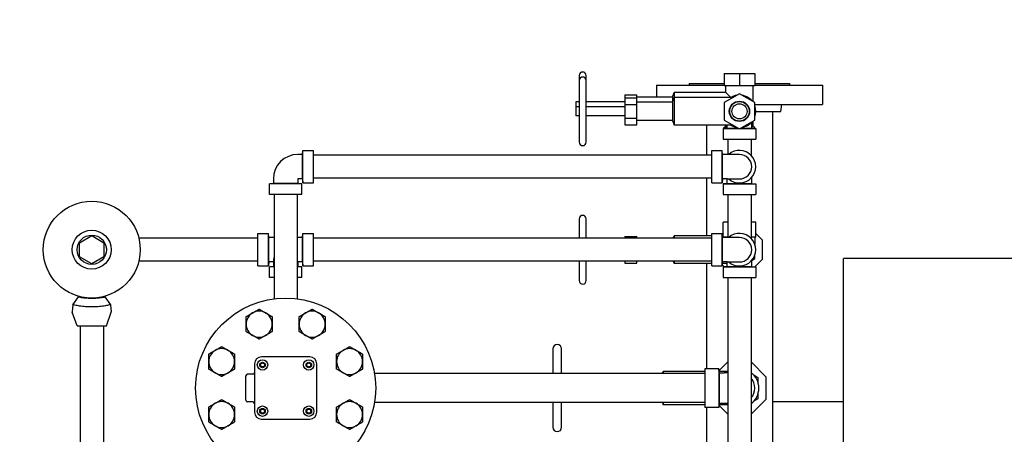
# Model space of a CAD drawing. Header units: inches. Extents: x 24 to 1128, y -94 to 748.
# Tile 481 of 546: x 464 to 500, y 600 to 615. Entities that reach past the tile are written whole.
import ezdxf

# ---------------------------------------------------------------- set-up
doc = ezdxf.new("R2010")
doc.units = ezdxf.units.IN
doc.header["$LTSCALE"] = 32
doc.header["$MEASUREMENT"] = 0
doc.layers.add('Dimension (ANSI)', color=7, linetype='Continuous', lineweight=25)
doc.layers.add('Visible (ANSI)', color=7, linetype='Continuous', lineweight=30)
doc.styles.add('Note Text (ANSI)', font='tahoma.ttf')
doc.dimstyles.new('Architectural (ANSI)', dxfattribs={"dimscale": 32, "dimtxt": 0.125, "dimasz": 0.098425, "dimexe": 0.125, "dimexo": 0.0625, "dimgap": 0.031496, "dimtad": 0, "dimtih": 1, "dimtoh": 1, "dimdec": 4, "dimrnd": 1e-08, "dimzin": 3, "dimdsep": 46, "dimlunit": 4, "dimtxsty": 'Note Text (ANSI)', "dimcen": 0.09, "dimdle": 0.393701, "dimclrd": 256, "dimclre": 256, "dimclrt": 256, "dimadec": 0, "dimazin": 3, "dimtfac": 0.96, "dimtofl": 0, "dimtmove": 0, "dimatfit": 3, "dimfxl": 1, "dimfrac": 2, "dimtolj": 1, "dimtzin": 12, "dimlwd": -1, "dimlwe": -1, "dimarcsym": 0})

# ---------------------------------------------------------------- blocks, each defined once
blk = doc.blocks.new('*D22')
at = {"layer": 'Defpoints', "color": 0, "transparency": 16777216}
for p in [(450.012, 697.62), (363.389, 480.059), (493.915, 480.059)]:
    blk.add_point(p, dxfattribs=at)
at = {"layer": 'Dimension (ANSI)', "transparency": 16777216}
for p, q in [((448.012, 697.62), (359.389, 697.62)), ((363.389, 694.471), (363.389, 595.373)), ((363.389, 483.209), (363.389, 588.307)), ((491.915, 480.059), (359.389, 480.059))]:
    blk.add_line(p, q, dxfattribs=at)
for points in [[(362.864, 694.471), (363.914, 694.471), (363.389, 697.62)], [(362.864, 483.209), (363.914, 483.209), (363.389, 480.059)]]:
    blk.add_solid(points, dxfattribs=at)
at = {"layer": 'Dimension (ANSI)', "transparency": 16777216, "insert": (350.24, 594.365), "char_height": 4, "attachment_point": 1, "style": 'Note Text (ANSI)'}
blk.add_mtext('\\A1;18\'-1 9/16"', dxfattribs=at)

msp = doc.modelspace()

# ---------------------------------------------------------------- linework, layer by layer
at = {"layer": 'Visible (ANSI)'}
for p, q in [((489.61331, 612.73361), (489.61331, 612.30054)), ((489.61331, 612.73361), (490.16449, 612.73361)), ((490.16449, 612.73361), (490.71567, 612.73361)), ((490.16449, 612.73361), (490.16449, 612.30054)), ((490.71567, 612.73361), (490.71567, 612.30054)), ((484.38299, 612.66865), (484.38299, 612.48755)), ((484.38299, 612.48755), (484.38299, 610.25527)), ((484.63102, 612.48755), (484.63102, 612.66865)), ((484.63102, 610.25527), (484.63102, 612.48755)), ((488.35449, 612.37141), (489.61331, 612.37141)), ((488.35449, 612.37141), (488.35449, 612.31141)), ((490.71567, 612.37141), (491.97449, 612.37141)), ((491.97449, 612.37141), (491.97449, 612.31141)), ((487.16449, 612.31141), (489.61331, 612.31141)), ((487.16449, 612.31141), (487.16449, 611.88716)), ((487.74323, 611.88716), (487.80228, 612.04857)), ((487.80228, 612.04857), (487.80228, 611.86747)), ((489.66843, 612.04857), (487.80228, 612.04857)), ((489.61331, 612.30054), (490.16449, 612.30054)), ((490.16449, 612.00786), (489.61331, 611.68963)), ((489.66843, 612.04857), (489.66843, 612.30054)), ((489.84888, 611.86812), (489.66843, 612.04857)), ((490.16449, 612.30054), (490.71567, 612.30054)), ((490.71567, 611.68963), (490.16449, 612.00786)), ((490.66055, 611.72146), (490.66055, 612.30054)), ((490.71567, 612.31141), (493.16449, 612.31141)), ((493.16449, 612.31141), (493.16449, 611.62141)), ((484.25898, 611.71983), (484.25898, 611.53873)), ((484.38299, 611.71983), (484.25898, 611.71983)), ((486.03063, 611.71983), (484.63102, 611.71983)), ((486.03063, 611.97082), (486.03063, 611.85443)), ((486.03063, 611.97082), (486.4637, 611.97082)), ((486.03063, 611.85443), (486.4637, 611.85443)), ((486.03063, 611.85443), (486.03063, 611.61292)), ((486.4637, 611.85443), (486.4637, 611.97082)), ((487.74323, 611.88716), (486.4637, 611.88716)), ((486.4637, 611.61292), (486.4637, 611.85443)), ((487.74323, 611.70606), (486.4637, 611.70606)), ((487.74323, 611.88716), (487.74323, 611.70606)), ((487.74323, 611.70606), (487.80228, 611.86747)), ((487.74323, 611.70606), (487.74323, 611.03676)), ((487.80228, 611.86747), (487.80228, 610.87535)), ((489.92133, 611.86747), (487.80228, 611.86747)), ((489.61331, 611.68963), (489.61331, 611.05318)), ((490.71567, 611.05318), (490.71567, 611.68963)), ((484.25898, 611.53873), (484.25898, 611.20409)), ((484.38299, 611.53873), (484.25898, 611.53873)), ((486.03063, 611.53873), (484.63102, 611.53873)), ((486.03063, 611.61292), (486.4637, 611.61292)), ((486.03063, 611.61292), (486.03063, 611.1299)), ((486.4637, 611.1299), (486.4637, 611.61292)), ((490.71567, 611.62141), (493.16449, 611.62141)), ((490.75299, 611.37141), (491.66379, 611.37141)), ((491.35199, 611.37141), (491.35199, 598.62141)), ((491.66379, 611.37141), (491.69449, 611.62141)), ((484.38299, 611.20409), (484.25898, 611.20409)), ((486.03063, 611.20409), (484.63102, 611.20409)), ((486.03063, 611.1299), (486.03063, 610.88839)), ((486.03063, 611.1299), (486.4637, 611.1299)), ((486.4637, 610.88839), (486.4637, 611.1299)), ((487.74323, 611.03676), (486.4637, 611.03676)), ((487.74323, 611.03676), (487.80228, 610.87535)), ((489.61331, 611.05318), (490.16449, 610.73496)), ((490.16449, 610.73496), (490.71567, 611.05318)), ((490.60749, 610.92841), (490.60749, 610.984)), ((490.66055, 610.80448), (490.66055, 611.02136)), ((486.03063, 610.88839), (486.4637, 610.88839)), ((489.92133, 610.87535), (487.80228, 610.87535)), ((488.97699, 610.87535), (488.97699, 609.79141)), ((489.72149, 610.76541), (489.57599, 610.75141)), ((489.57599, 610.75141), (490.136, 610.75141)), ((489.57599, 610.75141), (489.57599, 610.37141)), ((489.61331, 610.755), (489.61331, 610.80448)), ((489.72149, 610.80448), (489.61331, 610.80448)), ((489.66843, 610.80448), (489.66843, 610.87535)), ((489.72149, 610.76541), (489.72149, 610.87535)), ((489.72149, 610.76541), (490.11175, 610.76541)), ((490.19298, 610.75141), (490.75299, 610.75141)), ((490.21723, 610.76541), (490.60749, 610.76541)), ((490.60749, 610.76541), (490.60749, 610.92841)), ((490.71567, 610.80448), (490.60749, 610.80448)), ((490.60749, 610.76541), (490.75299, 610.75141)), ((490.71567, 610.755), (490.71567, 610.80448)), ((490.75299, 610.75141), (490.75299, 610.37141)), ((489.57599, 610.37141), (490.75299, 610.37141)), ((489.74449, 610.37141), (489.74449, 609.81441)), ((490.58449, 610.37141), (490.58449, 609.78364)), ((474.39049, 609.81441), (474.40449, 609.95991)), ((474.40449, 608.78291), (474.40449, 609.95991)), ((474.40449, 609.95991), (474.78449, 609.95991)), ((474.78449, 608.78291), (474.78449, 609.95991)), ((489.16449, 608.78291), (489.16449, 609.95991)), ((489.16449, 609.95991), (489.54449, 609.95991)), ((489.54449, 608.78291), (489.54449, 609.95991)), ((489.55849, 609.81441), (489.54449, 609.95991)), ((474.39049, 609.81441), (474.22749, 609.81441)), ((474.39049, 608.92841), (474.39049, 609.81441)), ((489.16449, 609.79141), (474.78449, 609.79141)), ((489.55849, 608.92841), (489.55849, 609.81441)), ((489.72149, 609.81441), (489.55849, 609.81441)), ((490.16449, 609.81441), (489.72149, 609.81441)), ((473.34149, 608.92841), (473.34149, 608.76541)), ((474.22749, 608.92841), (474.22749, 608.76541)), ((474.39049, 608.92841), (474.22749, 608.92841)), ((474.39049, 608.92841), (474.40449, 608.78291)), ((489.16449, 608.95141), (474.78449, 608.95141)), ((488.97699, 608.95141), (488.97699, 606.86747)), ((489.55849, 608.92841), (489.54449, 608.78291)), ((489.72149, 608.92841), (489.55849, 608.92841)), ((489.72149, 608.92841), (490.16449, 608.92841)), ((489.72149, 608.76541), (489.72149, 608.92841)), ((490.60749, 608.92841), (490.60749, 608.984)), ((490.60749, 608.76541), (490.60749, 608.92841)), ((473.34149, 608.76541), (473.19599, 608.75141)), ((474.37299, 608.75141), (473.19599, 608.75141)), ((473.19599, 608.37141), (473.19599, 608.75141)), ((474.22749, 608.76541), (473.34149, 608.76541)), ((474.22749, 608.76541), (474.37299, 608.75141)), ((474.37299, 608.37141), (474.37299, 608.75141)), ((474.40449, 608.78291), (474.78449, 608.78291)), ((489.16449, 608.78291), (489.54449, 608.78291)), ((489.72149, 608.76541), (489.57599, 608.75141)), ((489.57599, 608.75141), (490.75299, 608.75141)), ((489.57599, 608.75141), (489.57599, 608.37141)), ((489.72149, 608.76541), (490.60749, 608.76541)), ((490.60749, 608.76541), (490.75299, 608.75141)), ((490.75299, 608.75141), (490.75299, 608.37141)), ((474.37299, 608.37141), (473.19599, 608.37141)), ((473.36449, 608.37141), (473.36449, 604.59416)), ((474.20449, 608.37141), (474.20449, 604.59416)), ((489.57599, 608.37141), (490.75299, 608.37141)), ((489.74449, 608.37141), (489.74449, 606.81441)), ((490.58449, 608.37141), (490.58449, 606.78364)), ((484.38299, 607.48755), (484.38299, 606.79141)), ((484.63102, 606.79141), (484.63102, 607.48755)), ((489.74449, 607.37141), (489.57599, 607.37141)), ((489.57599, 606.83041), (489.57599, 607.37141)), ((490.75299, 607.37141), (490.58449, 607.37141)), ((490.75299, 606.83041), (490.75299, 607.37141)), ((466.34449, 606.62544), (466.78449, 606.87948)), ((466.78449, 606.87948), (467.22449, 606.62544)), ((472.78449, 606.79141), (468.48334, 606.79141)), ((472.78449, 605.78291), (472.78449, 606.95991)), ((472.78449, 606.95991), (473.16449, 606.95991)), ((473.16449, 605.78291), (473.16449, 606.95991)), ((473.17849, 606.81441), (473.16449, 606.95991)), ((473.17849, 605.92841), (473.17849, 606.81441)), ((473.34149, 606.81441), (473.17849, 606.81441)), ((473.36449, 606.81441), (473.34149, 606.81441)), ((474.39049, 606.81441), (474.22749, 606.81441)), ((474.39049, 606.81441), (474.40449, 606.95991)), ((474.39049, 605.92841), (474.39049, 606.81441)), ((474.40449, 605.78291), (474.40449, 606.95991)), ((474.40449, 606.95991), (474.78449, 606.95991)), ((474.78449, 605.78291), (474.78449, 606.95991)), ((489.16449, 606.79141), (474.78449, 606.79141)), ((486.03063, 606.85443), (486.4637, 606.85443)), ((486.03063, 606.85443), (486.03063, 606.79141)), ((486.4637, 606.79141), (486.4637, 606.85443)), ((487.77446, 606.79141), (487.80228, 606.86747)), ((487.80228, 606.86747), (487.80228, 606.79141)), ((489.16449, 606.86747), (487.80228, 606.86747)), ((489.16449, 605.78291), (489.16449, 606.95991)), ((489.16449, 606.95991), (489.54449, 606.95991)), ((489.54449, 605.78291), (489.54449, 606.95991)), ((489.55849, 606.81441), (489.54449, 606.95991)), ((489.57599, 606.95214), (489.54794, 606.92409)), ((489.57599, 606.86747), (489.55338, 606.86747)), ((489.55849, 605.92841), (489.55849, 606.81441)), ((489.72149, 606.81441), (489.55849, 606.81441)), ((489.74449, 606.83041), (489.57599, 606.83041)), ((489.60074, 606.81441), (489.60074, 606.83041)), ((490.16449, 606.81441), (489.72149, 606.81441)), ((490.75299, 606.83041), (490.58449, 606.83041)), ((490.72824, 606.54028), (490.72824, 606.83041)), ((490.99126, 606.71387), (490.75299, 606.95214)), ((490.99126, 606.02895), (490.99126, 606.71387)), ((466.34449, 606.11738), (466.34449, 606.62544)), ((467.22449, 606.62544), (467.22449, 606.11738)), ((466.78449, 605.86334), (466.34449, 606.11738)), ((467.22449, 606.11738), (466.78449, 605.86334)), ((490.60749, 605.92841), (490.60749, 605.984)), ((490.61868, 605.99719), (490.71567, 606.05318)), ((490.71567, 606.05318), (490.71567, 606.16518)), ((490.71717, 605.75486), (490.99126, 606.02895)), ((525.97679, 606.05891), (493.91529, 606.05891)), ((493.91529, 496.38341), (493.91529, 606.05891)), ((472.78449, 605.95141), (468.48334, 605.95141)), ((472.78449, 605.78291), (473.16449, 605.78291)), ((473.17849, 605.92841), (473.16449, 605.78291)), ((473.34149, 605.92841), (473.17849, 605.92841)), ((473.34149, 605.76541), (473.19599, 605.75141)), ((473.36449, 605.75141), (473.19599, 605.75141)), ((473.19599, 605.37141), (473.19599, 605.75141)), ((473.34149, 605.92841), (473.34149, 605.76541)), ((473.36449, 605.76541), (473.34149, 605.76541)), ((474.22749, 605.76541), (474.20449, 605.76541)), ((474.37299, 605.75141), (474.20449, 605.75141)), ((474.22749, 605.92841), (474.22749, 605.76541)), ((474.39049, 605.92841), (474.22749, 605.92841)), ((474.22749, 605.76541), (474.37299, 605.75141)), ((474.37299, 605.37141), (474.37299, 605.75141)), ((474.39049, 605.92841), (474.40449, 605.78291)), ((474.40449, 605.78291), (474.78449, 605.78291)), ((489.16449, 605.95141), (474.78449, 605.95141)), ((484.38299, 605.95141), (484.38299, 605.25527)), ((484.63102, 605.25527), (484.63102, 605.95141)), ((486.03063, 605.95141), (486.03063, 605.88839)), ((486.03063, 605.88839), (486.4637, 605.88839)), ((486.4637, 605.88839), (486.4637, 605.95141)), ((487.77446, 605.95141), (487.80228, 605.87535)), ((487.80228, 605.95141), (487.80228, 605.87535)), ((489.16449, 605.87535), (487.80228, 605.87535)), ((488.97699, 605.87535), (488.97699, 602.07191)), ((489.16449, 605.78291), (489.54449, 605.78291)), ((489.55849, 605.92841), (489.54449, 605.78291)), ((489.54794, 605.81873), (489.61181, 605.75486)), ((489.72149, 605.87535), (489.55338, 605.87535)), ((489.72149, 605.92841), (489.55849, 605.92841)), ((489.72149, 605.76541), (489.57599, 605.75141)), ((489.57599, 605.75141), (490.75299, 605.75141)), ((489.57599, 605.75141), (489.57599, 605.37141)), ((489.72149, 605.92841), (490.16449, 605.92841)), ((489.72149, 605.76541), (489.72149, 605.92841)), ((489.72149, 605.76541), (490.60749, 605.76541)), ((490.60749, 605.76541), (490.60749, 605.92841)), ((490.60749, 605.76541), (490.75299, 605.75141)), ((490.75299, 605.75141), (490.75299, 605.37141)), ((473.36449, 605.37141), (473.19599, 605.37141)), ((474.37299, 605.37141), (474.20449, 605.37141)), ((489.57599, 605.37141), (490.75299, 605.37141)), ((489.74449, 605.37141), (489.74449, 598.51688)), ((490.58449, 605.37141), (490.58449, 598.61737)), ((466.10829, 604.38428), (466.312, 604.6659)), ((467.25698, 604.6659), (467.46069, 604.38428)), ((466.10829, 604.38428), (466.08151, 604.12429)), ((467.46069, 604.38428), (467.48747, 604.12429)), ((466.25549, 603.62141), (466.08296, 604.11208)), ((467.31349, 603.62141), (467.48602, 604.11208)), ((466.25549, 603.62141), (467.31349, 603.62141)), ((466.36449, 603.62141), (466.36449, 581.89314)), ((467.20449, 603.62141), (467.20449, 581.89314)), ((483.43221, 602.78873), (483.43221, 601.89641)), ((483.74717, 601.89641), (483.74717, 602.78873)), ((474.65949, 602.49641), (472.90949, 602.49641)), ((472.65949, 602.24641), (472.65949, 600.49641)), ((474.90949, 600.49641), (474.90949, 602.24641)), ((488.91449, 602.07191), (488.91449, 600.67091)), ((489.41449, 602.07191), (488.91449, 602.07191)), ((489.41449, 602.07191), (489.41449, 600.67091)), ((489.42849, 601.92241), (489.41449, 602.07191)), ((489.74449, 602.31551), (489.42189, 601.99291)), ((491.12906, 601.77095), (490.58449, 602.31551)), ((472.34699, 600.93391), (472.34699, 601.80891)), ((472.59699, 601.87141), (472.40949, 601.87141)), ((488.91449, 601.89641), (476.99181, 601.89641)), ((487.38867, 601.89641), (487.40858, 601.97377)), ((487.40858, 601.97377), (487.40858, 601.89641)), ((488.91449, 601.97377), (487.40858, 601.97377)), ((489.74449, 601.97377), (489.42368, 601.97377)), ((489.42849, 601.92241), (489.42849, 600.82041)), ((489.42849, 601.92241), (489.61349, 601.92241)), ((489.74449, 601.92241), (489.61349, 601.92241)), ((490.67819, 601.84765), (490.83378, 601.75783)), ((490.83378, 601.75783), (490.83378, 601.57817)), ((491.12906, 600.97187), (491.12906, 601.77095)), ((490.83378, 600.98499), (490.67819, 600.89517)), ((490.83378, 601.16465), (490.83378, 600.98499)), ((472.59699, 600.87141), (472.40949, 600.87141)), ((488.91449, 600.84641), (476.99181, 600.84641)), ((483.43221, 600.84641), (483.43221, 599.95409)), ((483.74717, 599.95409), (483.74717, 600.84641)), ((487.38867, 600.84641), (487.40858, 600.76905)), ((487.40858, 600.84641), (487.40858, 600.76905)), ((488.91449, 600.76905), (487.40858, 600.76905)), ((489.41449, 600.67091), (488.91449, 600.67091)), ((488.97699, 600.67091), (488.97699, 598.30489)), ((489.42849, 600.82041), (489.41449, 600.67091)), ((489.42189, 600.74991), (489.74449, 600.42731)), ((489.74449, 600.76905), (489.42368, 600.76905)), ((489.42849, 600.82041), (489.61349, 600.82041)), ((489.61349, 600.82041), (489.74449, 600.82041)), ((490.58449, 600.42731), (491.12906, 600.97187)), ((493.91529, 600.87141), (491.35199, 600.87141)), ((472.90949, 600.24641), (474.65949, 600.24641))]:
    msp.add_line(p, q, dxfattribs=at)
for centre, radius in [((490.16449, 611.37141), 0.36675), ((490.16449, 611.37141), 0.35322), ((490.16449, 611.37141), 0.273), ((466.78449, 606.37141), 1.75), ((466.78449, 606.37141), 0.70312), ((466.78449, 606.37141), 0.529), ((473.78449, 601.37141), 3.25), ((472.94949, 602.20641), 0.1875), ((472.94949, 602.20641), 0.1005), ((472.94949, 602.20641), 0.0725), ((474.61949, 602.20641), 0.1875), ((474.61949, 602.20641), 0.1005), ((474.61949, 602.20641), 0.0725), ((472.94949, 600.53641), 0.1875), ((472.94949, 600.53641), 0.1005), ((474.61949, 600.53641), 0.1875), ((474.61949, 600.53641), 0.1005), ((472.94949, 600.53641), 0.0725), ((474.61949, 600.53641), 0.0725)]:
    msp.add_circle(centre, radius, dxfattribs=at)
for centre, radius, start, end in [((484.50701, 612.66865), 0.12402, 0, 180), ((484.50701, 612.48755), 0.12402, 0, 180), ((490.16449, 611.37141), 0.5885, 99.485971, 122.549411), ((490.16449, 611.37141), 0.5885, 39.485971, 80.514029), ((490.16449, 611.37141), 0.5885, 339.485971, 20.514029), ((490.16449, 611.37141), 0.5885, 279.485971, 320.514029), ((490.16449, 611.37141), 0.5885, 237.450589, 260.514029), ((484.50701, 610.25527), 0.12402, 180, 0), ((490.16449, 609.37141), 0.5885, 228.830136, 131.169864), ((474.22749, 608.92841), 0.886, 90, 180), ((490.16449, 609.37141), 0.443, 270, 90), ((484.50701, 607.48755), 0.12402, 0, 180), ((474.22749, 605.92841), 0.886, 90, 91.487529), ((490.16449, 606.37141), 0.5885, 228.830136, 131.169864), ((490.16449, 606.37141), 0.443, 270, 90), ((474.22749, 605.92841), 0.886, 166.916357, 180), ((484.50701, 605.25527), 0.12402, 180, 0), ((466.10949, 604.12141), 0.02812, 174.119464, 199.373004), ((467.45949, 604.12141), 0.02812, 340.626996, 5.880536), ((472.82778, 603.68111), 0.469, 120, 180), ((472.82778, 603.68111), 0.469, 60, 120), ((472.82778, 603.68111), 0.469, 0, 60), ((474.7412, 603.68111), 0.469, 120, 180), ((474.7412, 603.68111), 0.469, 60, 120), ((474.7412, 603.68111), 0.469, 0, 60), ((472.82778, 603.68111), 0.469, 180, 240), ((472.82778, 603.68111), 0.469, 300, 0), ((474.7412, 603.68111), 0.469, 180, 240), ((474.7412, 603.68111), 0.469, 300, 0), ((472.82778, 603.68111), 0.469, 240, 300), ((474.7412, 603.68111), 0.469, 240, 300), ((471.47479, 602.32812), 0.469, 60, 120), ((476.09419, 602.32812), 0.469, 60, 120), ((483.58969, 602.78873), 0.15748, 0, 180), ((471.47479, 602.32812), 0.469, 120, 180), ((471.47479, 602.32812), 0.469, 0, 60), ((472.90949, 602.24641), 0.25, 90, 180), ((474.65949, 602.24641), 0.25, 0, 90), ((476.09419, 602.32812), 0.469, 120, 180), ((476.09419, 602.32812), 0.469, 0, 60), ((471.47479, 602.32812), 0.469, 180, 240), ((471.47479, 602.32812), 0.469, 300, 0), ((476.09419, 602.32812), 0.469, 180, 240), ((476.09419, 602.32812), 0.469, 300, 0), ((471.47479, 602.32812), 0.469, 240, 300), ((472.40949, 601.80891), 0.0625, 90, 180), ((472.59699, 601.93391), 0.0625, 270, 0), ((476.09419, 602.32812), 0.469, 240, 300), ((490.16449, 601.37141), 0.7005, 126.839232, 128.13286), ((490.16449, 601.37141), 0.7005, 306.839232, 53.160768), ((490.16449, 601.37141), 0.551, 319.662997, 40.337003), ((471.47479, 600.4147), 0.469, 120, 180), ((471.47479, 600.4147), 0.469, 60, 120), ((471.47479, 600.4147), 0.469, 0, 60), ((472.40949, 600.93391), 0.0625, 180, 270), ((472.59699, 600.80891), 0.0625, 0, 90), ((476.09419, 600.4147), 0.469, 120, 180), ((476.09419, 600.4147), 0.469, 60, 120), ((476.09419, 600.4147), 0.469, 0, 60), ((490.16449, 601.37141), 0.7005, 231.86714, 233.160768), ((471.47479, 600.4147), 0.469, 180, 240), ((471.47479, 600.4147), 0.469, 300, 0), ((472.90949, 600.49641), 0.25, 180, 270), ((474.65949, 600.49641), 0.25, 270, 0), ((476.09419, 600.4147), 0.469, 180, 240), ((476.09419, 600.4147), 0.469, 300, 0), ((471.47479, 600.4147), 0.469, 240, 300), ((476.09419, 600.4147), 0.469, 240, 300), ((483.58969, 599.95409), 0.15748, 180, 0)]:
    msp.add_arc(centre, radius, start, end, dxfattribs=at)
for points, knots in [([(466.312, 604.6659), (466.312, 604.6659), (466.31259, 604.66579), (466.31898, 604.66458), (466.33562, 604.66138), (466.38783, 604.65255), (466.42167, 604.64721), (466.50823, 604.6361), (466.56184, 604.63054), (466.66863, 604.6236), (466.71969, 604.62172), (466.77557, 604.62142), (466.78003, 604.62141), (466.78449, 604.62141)], [5.5811994, 5.5811994, 5.5811994, 5.5811994, 5.6819407, 5.6819407, 6.1268468, 6.1268468, 6.54396476, 6.54396476, 7.01498724, 7.01498724, 7.40697851, 7.40697851, 7.44096537, 7.44096537, 7.44096537, 7.44096537]), ([(466.78449, 604.62141), (466.83327, 604.62141), (466.88195, 604.62285), (466.98641, 604.62881), (467.04025, 604.63392), (467.13416, 604.64523), (467.17324, 604.65127), (467.23008, 604.66078), (467.24787, 604.66418), (467.25608, 604.66573), (467.25698, 604.66589), (467.25698, 604.66589)], [0, 0, 0, 0, 0.37173145, 0.37173145, 0.8320019, 0.8320019, 1.29104799, 1.29104799, 1.73574961, 1.73574961, 1.8600549, 1.8600549, 1.8600549, 1.8600549]), ([(467.46069, 604.38426), (467.4607, 604.38424), (467.45334, 604.38235), (467.41589, 604.37303), (467.37582, 604.36326), (467.26668, 604.34162), (467.19878, 604.33009), (467.04535, 604.31188), (466.96185, 604.30529), (466.79108, 604.3), (466.70608, 604.30108), (466.54232, 604.31013), (466.46538, 604.31796), (466.32954, 604.33672), (466.27147, 604.3474), (466.18884, 604.36458), (466.16018, 604.37138), (466.12173, 604.38078), (466.1111, 604.38356), (466.10878, 604.38416), (466.10845, 604.38424), (466.10829, 604.38428), (466.10829, 604.38428)], [5.53522995, 5.53522995, 5.53522995, 5.53522995, 5.98211584, 5.98211584, 6.68001819, 6.68001819, 7.36987131, 7.36987131, 8.03958684, 8.03958684, 8.6842795, 8.6842795, 9.32724605, 9.32724605, 9.96088165, 9.96088165, 10.4645359, 10.4645359, 10.93791123, 10.93791123, 10.93791123, 11.00385261, 11.00385261, 11.00385261, 11.00385261])]:
    msp.add_open_spline(points, degree=3, knots=knots, dxfattribs=at)
for points in [[(472.59328, 604.08727), (472.70211, 604.15011), (472.82778, 604.22266)], [(472.82778, 604.22266), (472.95345, 604.15011), (473.06228, 604.08727)], [(474.5067, 604.08727), (474.61553, 604.15011), (474.7412, 604.22266)], [(474.7412, 604.22266), (474.86687, 604.15011), (474.9757, 604.08727)], [(472.35878, 603.95189), (472.48445, 604.02444), (472.59328, 604.08727)], [(472.35878, 603.68111), (472.35878, 603.80678), (472.35878, 603.95189)], [(473.06228, 604.08727), (473.17111, 604.02444), (473.29678, 603.95189)], [(473.29678, 603.95189), (473.29678, 603.80678), (473.29678, 603.68111)], [(474.2722, 603.95189), (474.39787, 604.02444), (474.5067, 604.08727)], [(474.2722, 603.68111), (474.2722, 603.80678), (474.2722, 603.95189)], [(474.9757, 604.08727), (475.08453, 604.02444), (475.2102, 603.95189)], [(475.2102, 603.95189), (475.2102, 603.80678), (475.2102, 603.68111)], [(472.35878, 603.41033), (472.35878, 603.55544), (472.35878, 603.68111)], [(473.29678, 603.68111), (473.29678, 603.55544), (473.29678, 603.41033)], [(474.2722, 603.41033), (474.2722, 603.55544), (474.2722, 603.68111)], [(475.2102, 603.68111), (475.2102, 603.55544), (475.2102, 603.41033)], [(472.59328, 603.27494), (472.48445, 603.33778), (472.35878, 603.41033)], [(472.82778, 603.13955), (472.70211, 603.21211), (472.59328, 603.27494)], [(473.06228, 603.27494), (472.95345, 603.21211), (472.82778, 603.13955)], [(473.29678, 603.41033), (473.17111, 603.33778), (473.06228, 603.27494)], [(474.5067, 603.27494), (474.39787, 603.33778), (474.2722, 603.41033)], [(474.7412, 603.13955), (474.61553, 603.21211), (474.5067, 603.27494)], [(474.9757, 603.27494), (474.86687, 603.21211), (474.7412, 603.13955)], [(475.2102, 603.41033), (475.08453, 603.33778), (474.9757, 603.27494)], [(471.24029, 602.73428), (471.34912, 602.79712), (471.47479, 602.86967)], [(471.47479, 602.86967), (471.60046, 602.79712), (471.70929, 602.73428)], [(475.85969, 602.73428), (475.96852, 602.79712), (476.09419, 602.86967)], [(476.09419, 602.86967), (476.21986, 602.79712), (476.32869, 602.73428)], [(471.00579, 602.5989), (471.13146, 602.67145), (471.24029, 602.73428)], [(471.00579, 602.32812), (471.00579, 602.45379), (471.00579, 602.5989)], [(471.70929, 602.73428), (471.81812, 602.67145), (471.94379, 602.5989)], [(471.94379, 602.5989), (471.94379, 602.45379), (471.94379, 602.32812)], [(475.62519, 602.5989), (475.75086, 602.67145), (475.85969, 602.73428)], [(475.62519, 602.32812), (475.62519, 602.45379), (475.62519, 602.5989)], [(476.32869, 602.73428), (476.43752, 602.67145), (476.56319, 602.5989)], [(476.56319, 602.5989), (476.56319, 602.45379), (476.56319, 602.32812)], [(471.00579, 602.05734), (471.00579, 602.20245), (471.00579, 602.32812)], [(471.24029, 601.92195), (471.13146, 601.98479), (471.00579, 602.05734)], [(471.94379, 602.05734), (471.81812, 601.98479), (471.70929, 601.92195)], [(471.94379, 602.32812), (471.94379, 602.20245), (471.94379, 602.05734)], [(475.62519, 602.05734), (475.62519, 602.20245), (475.62519, 602.32812)], [(475.85969, 601.92195), (475.75086, 601.98479), (475.62519, 602.05734)], [(476.56319, 602.05734), (476.43752, 601.98479), (476.32869, 601.92195)], [(476.56319, 602.32812), (476.56319, 602.20245), (476.56319, 602.05734)], [(471.47479, 601.78656), (471.34912, 601.85912), (471.24029, 601.92195)], [(471.70929, 601.92195), (471.60046, 601.85912), (471.47479, 601.78656)], [(476.09419, 601.78656), (475.96852, 601.85912), (475.85969, 601.92195)], [(476.32869, 601.92195), (476.21986, 601.85912), (476.09419, 601.78656)], [(471.00579, 600.68548), (471.13146, 600.75803), (471.24029, 600.82087)], [(471.00579, 600.4147), (471.00579, 600.54037), (471.00579, 600.68548)], [(471.24029, 600.82087), (471.34912, 600.8837), (471.47479, 600.95626)], [(471.47479, 600.95626), (471.60046, 600.8837), (471.70929, 600.82087)], [(471.70929, 600.82087), (471.81812, 600.75803), (471.94379, 600.68548)], [(471.94379, 600.68548), (471.94379, 600.54037), (471.94379, 600.4147)], [(475.62519, 600.68548), (475.75086, 600.75803), (475.85969, 600.82087)], [(475.62519, 600.4147), (475.62519, 600.54037), (475.62519, 600.68548)], [(475.85969, 600.82087), (475.96852, 600.8837), (476.09419, 600.95626)], [(476.09419, 600.95626), (476.21986, 600.8837), (476.32869, 600.82087)], [(476.32869, 600.82087), (476.43752, 600.75803), (476.56319, 600.68548)], [(476.56319, 600.68548), (476.56319, 600.54037), (476.56319, 600.4147)], [(471.00579, 600.14392), (471.00579, 600.28903), (471.00579, 600.4147)], [(471.94379, 600.4147), (471.94379, 600.28903), (471.94379, 600.14392)], [(475.62519, 600.14392), (475.62519, 600.28903), (475.62519, 600.4147)], [(476.56319, 600.4147), (476.56319, 600.28903), (476.56319, 600.14392)], [(471.24029, 600.00854), (471.13146, 600.07137), (471.00579, 600.14392)], [(471.47479, 599.87315), (471.34912, 599.9457), (471.24029, 600.00854)], [(471.70929, 600.00854), (471.60046, 599.9457), (471.47479, 599.87315)], [(471.94379, 600.14392), (471.81812, 600.07137), (471.70929, 600.00854)], [(475.85969, 600.00854), (475.75086, 600.07137), (475.62519, 600.14392)], [(476.09419, 599.87315), (475.96852, 599.9457), (475.85969, 600.00854)], [(476.32869, 600.00854), (476.21986, 599.9457), (476.09419, 599.87315)], [(476.56319, 600.14392), (476.43752, 600.07137), (476.32869, 600.00854)]]:
    msp.add_rational_spline(points, [1, 1.0379548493, 1], degree=2, dxfattribs=at)

# ---------------------------------------------------------------- dimensions: what is measured, and where the dimension line sits
at = {"layer": 'Dimension (ANSI)'}
dim = msp.add_linear_dim(base=(363.38871, 480.05891), p1=(450.01179, 697.62041), p2=(493.91529, 480.05891), angle=270, dimstyle='Architectural (ANSI)', override={"dimgap": 0.031496, "dimdec": 4, "dimlfac": 1, "dimtol": 0, "dimlim": 0, "dimtp": 0, "dimtm": 0, "dimtdec": 2, "dimatfit": 1}, dxfattribs=at)
dim.commit()
dim.dimension.update_dxf_attribs({"geometry": '*D22', "text_midpoint": (363.38871, 591.83966), "dimtype": 160})

doc.saveas('drawing.dxf')
